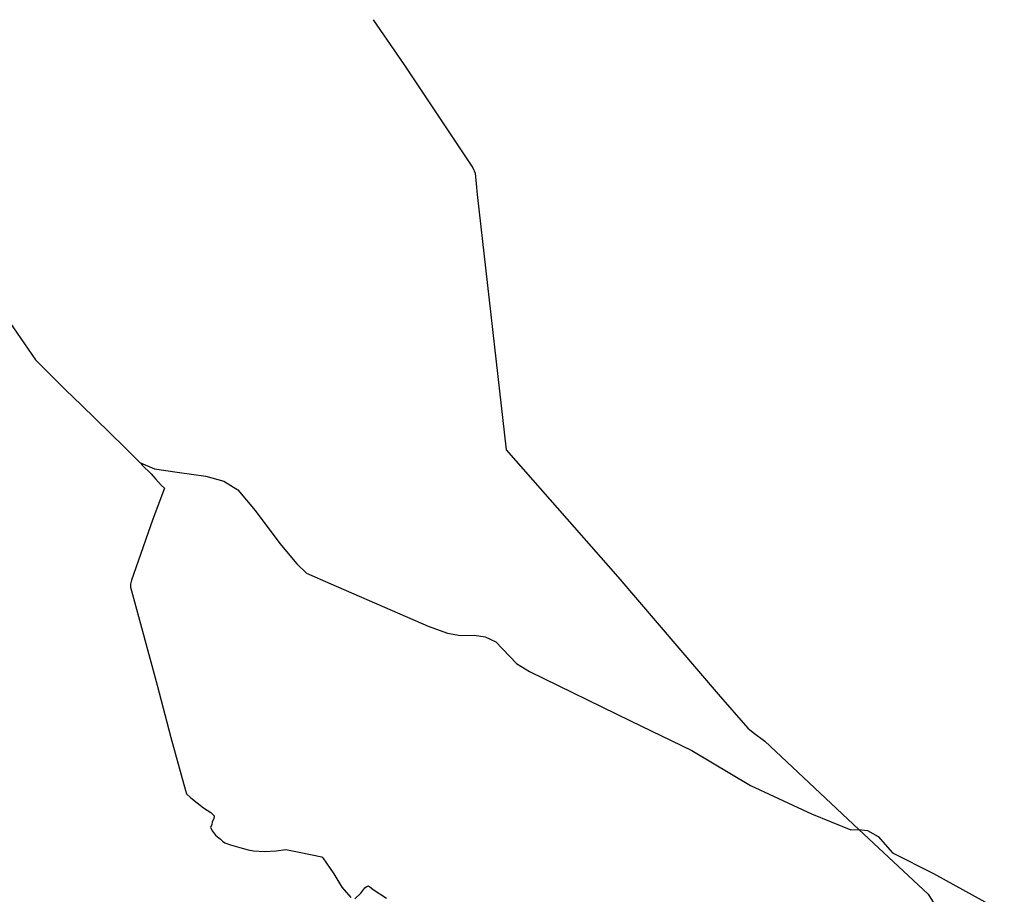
# Model space of a CAD drawing. Header units: millimetres. Extents: x 664923 to 767831, y 3118803 to 3207600.
# Tile 421 of 422: x 754774 to 763347, y 3184741 to 3192358. Entities that reach past the tile are written whole.
import ezdxf

# ---------------------------------------------------------------- set-up
doc = ezdxf.new("R2010")
doc.units = ezdxf.units.MM
doc.layers.add('roads_2', color=2, linetype='Continuous')
doc.layers.add('roads_3', color=3, linetype='Continuous')

msp = doc.modelspace()

# ---------------------------------------------------------------- linework, layer by layer
at = {"layer": 'roads_2'}
for points in [[(757850.34, 3192357.88), (758120.84, 3191964.66), (758719.23, 3191068.96), (758739.34, 3191022.5), (758757.96, 3190836.31), (759008.87, 3188610.68), (759981.13, 3187506.21), (760855.3, 3186482.92), (761113.53, 3186188.35), (761160.47, 3186151.87), (761262.85, 3186074.9), (762081.2, 3185304.82), (762685.25, 3184742.67), (762750.57, 3184635.67)], [(755826.46, 3188499.91), (755838.94, 3188478.86), (755917.12, 3188403.41), (755954.79, 3188358.36), (756006.32, 3188303.2), (756035.19, 3188277.77), (755931.71, 3188008.13), (755783.8, 3187585.67), (755747.81, 3187477.89), (755739.19, 3187441.2), (755739.76, 3187415.14), (755816.27, 3187130.05), (755969.24, 3186562.97), (756090.42, 3186106.77), (756216.96, 3185645.46), (756227.06, 3185615.42), (756262.4, 3185581.79), (756374.4, 3185494.56), (756437.17, 3185453.19), (756466.73, 3185425.27), (756465.2, 3185399.16), (756448.99, 3185373.77), (756446.84, 3185348.06), (756435.44, 3185322.36), (756452.29, 3185290.82), (756478.2, 3185256.97), (756521.94, 3185222.48), (756540.15, 3185205.15), (756559.35, 3185189.92), (756610.07, 3185172.27), (756711.34, 3185144.26), (756764.1, 3185128.73), (756810.42, 3185120.38), (756905.94, 3185115.19), (757007.52, 3185120.57), (757091.14, 3185131.8), (757207.01, 3185107.25), (757404.94, 3185067.82), (757413.51, 3185059.67), (757508.89, 3184918.89), (757579.57, 3184804.68), (757656.06, 3184712.49)], [(757691.92, 3184702.86), (757743.25, 3184751.98), (757780, 3184796.6), (757800.59, 3184813.75), (757810.03, 3184813.96), (757861.14, 3184778.59), (757968.63, 3184706.92)]]:
    msp.add_lwpolyline(points, dxfattribs=at)
at = {"layer": 'roads_3'}
msp.add_lwpolyline([(754687.25, 3189720.28), (754912.37, 3189395.76), (755173.84, 3189134.6), (755310.95, 3188999.99), (755683.67, 3188637), (755820.8, 3188502.39), (755826.46, 3188499.91), (755947.79, 3188446.8), (756145.49, 3188417.79), (756393.64, 3188381.57), (756549.7, 3188339.14), (756672.98, 3188262.62), (756823.7, 3188082.43), (757039.7, 3187795.24), (757186.15, 3187619.12), (757271.82, 3187537.59), (757483.49, 3187446.35), (758330.27, 3187077.23), (758499.41, 3187014.25), (758613.03, 3186995.92), (758734.56, 3186998.63), (758827.14, 3186984.01), (758920.36, 3186940.2), (759100.66, 3186752.33), (759213.54, 3186682.89), (760093.06, 3186253.07), (760627.26, 3185993.86), (761137.35, 3185688.26), (761667.12, 3185441.51), (762009.94, 3185303.21), (762081.2, 3185304.82), (762156.84, 3185298.17), (762250.28, 3185246.05), (762375.14, 3185102.83), (762731.5, 3184923.14), (763347.35, 3184582.42)], dxfattribs=at)

doc.saveas('drawing.dxf')
